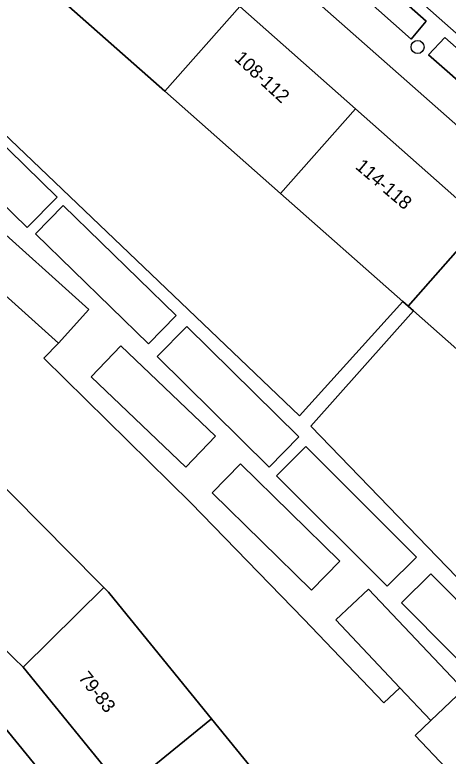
# Model space of a CAD drawing. Extents: x 162073 to 163043, y 381818 to 382561.
# Drawn here: x 162674.1 to 162706.4, y 382069.6 to 382124.9 of the extents above; entities that cross this region are included whole.
import ezdxf

# ---------------------------------------------------------------- set-up
doc = ezdxf.new("R2010")
doc.units = 0
for name, color, linetype in [('IMGEO_Boom', 7, 'Continuous'), ('IMGEO_Erf', 7, 'Continuous'), ('IMGEO_Fietspad_gesloten', 7, 'Continuous'), ('IMGEO_Pand', 7, 'Continuous'), ('IMGEO_Pand_nummerreeks', 7, 'Continuous'), ('IMGEO_Parkeervlak_open', 7, 'Continuous'), ('IMGEO_Voetpad_open', 7, 'Continuous')]:
    doc.layers.add(name, color=color, linetype=linetype)

msp = doc.modelspace()

# ---------------------------------------------------------------- linework, layer by layer
at = {"layer": 'IMGEO_Boom'}
msp.add_circle((162704.127, 382122.518), 0.489, dxfattribs=at)
at = {"layer": 'IMGEO_Erf'}
for points in [[(162674.032, 382145.847), (162671.428, 382142.74), (162680.955, 382134.307), (162690.858, 382125.541), (162699.498, 382117.893), (162709.001, 382109.481), (162718.673, 382100.92), (162727.878, 382092.772), (162737.374, 382084.366), (162746.514, 382076.276), (162749.277, 382079.405)], [(162674.693, 382076.209), (162674.04, 382076.868), (162665.783, 382085.198), (162656.873, 382094.187), (162647.964, 382103.176), (162639.054, 382112.164), (162636.712, 382109.62), (162636.114, 382108.989), (162647.911, 382098.48), (162655.945, 382091.08), (162661.799, 382085.06), (162670.958, 382074.601), (162703.148, 382035.093), (162703.978, 382035.693), (162706.166, 382037.487), (162698.176, 382047.321), (162690.177, 382057.165), (162682.179, 382067.01)], [(162722.292, 382086.462), (162713.087, 382094.608), (162703.821, 382102.808), (162696.169, 382094.204), (162710.696, 382079.187), (162729.718, 382058.893), (162740.929, 382069.968), (162731.789, 382078.056)]]:
    msp.add_lwpolyline(points, close=True, dxfattribs=at)
for points in [[(162652.789, 382127.946), (162656.116, 382124.803), (162659.911, 382128.82), (162695.315, 382094.976), (162703.028, 382103.511), (162693.91, 382111.58), (162685.27, 382119.227), (162675.365, 382127.992)], [(162708.576, 382066.246), (162703.935, 382071.111), (162705.107, 382072.229), (162702.798, 382074.675), (162701.613, 382073.544), (162695.647, 382079.796), (162687.209, 382088.488), (162676.239, 382099.284), (162677.34, 382100.403), (162669.629, 382107.32)], [(162671.798, 382091.16), (162680.35, 382082.533), (162680.708, 382082.172), (162681.066, 382081.811), (162681.174, 382081.702), (162688.757, 382072.369), (162696.756, 382062.525)]]:
    msp.add_lwpolyline(points, dxfattribs=at)
at = {"layer": 'IMGEO_Fietspad_gesloten'}
msp.add_lwpolyline([(162656.604, 382169.748), (162655.805, 382168.834), (162763.539, 382073.588)], dxfattribs=at)
at = {"layer": 'IMGEO_Pand'}
for points in [[(162685.27, 382119.227), (162690.858, 382125.541), (162680.955, 382134.307), (162675.365, 382127.992)], [(162685.27, 382119.227), (162693.91, 382111.58), (162699.498, 382117.893), (162690.858, 382125.541)], [(162666.58, 382117.263), (162675.009, 382109.031), (162677.227, 382111.302), (162668.797, 382119.534)], [(162699.498, 382117.893), (162693.91, 382111.58), (162703.028, 382103.511), (162703.414, 382103.169), (162709.001, 382109.481)], [(162675.629, 382108.56), (162684.059, 382100.354), (162686.127, 382102.478), (162677.697, 382110.684)], [(162669.629, 382107.32), (162677.34, 382100.403), (162679.602, 382102.924), (162671.891, 382109.842)], [(162709.001, 382109.481), (162703.414, 382103.169), (162703.821, 382102.808), (162713.087, 382094.608), (162718.673, 382100.92)], [(162684.704, 382099.411), (162693.059, 382091.155), (162695.277, 382093.4), (162686.922, 382101.656)], [(162679.77, 382097.899), (162686.836, 382091.155), (162689.041, 382093.466), (162681.975, 382100.21)], [(162693.604, 382090.511), (162701.861, 382082.254), (162704.042, 382084.436), (162695.786, 382092.692)], [(162688.794, 382089.221), (162696.208, 382081.957), (162698.329, 382084.122), (162690.916, 382091.387)], [(162671.798, 382091.16), (162665.783, 382085.198), (162674.04, 382076.868), (162674.693, 382076.209), (162680.708, 382082.172), (162680.35, 382082.533)], [(162702.914, 382081.015), (162710.402, 382073.477), (162712.591, 382075.652), (162705.103, 382083.189)], [(162682.179, 382067.01), (162688.757, 382072.369), (162681.174, 382081.702), (162681.066, 382081.811), (162680.708, 382082.172), (162674.693, 382076.209)], [(162700.46, 382082.049), (162698.016, 382079.742), (162702.798, 382074.675), (162705.107, 382072.229), (162707.551, 382074.536)], [(162690.177, 382057.165), (162696.756, 382062.525), (162688.757, 382072.369), (162682.179, 382067.01)]]:
    msp.add_lwpolyline(points, close=True, dxfattribs=at)
at = {"layer": 'IMGEO_Parkeervlak_open'}
for points in [[(162703.642, 382123.116), (162704.776, 382124.439), (162679.08, 382147.146), (162677.984, 382145.9)], [(162715.758, 382112.448), (162716.771, 382113.602), (162718.066, 382112.466), (162717.053, 382111.312), (162732.114, 382098.044), (162733.264, 382099.263), (162706.154, 382123.239), (162704.941, 382121.935)]]:
    msp.add_lwpolyline(points, close=True, dxfattribs=at)
at = {"layer": 'IMGEO_Voetpad_open'}
for points in [[(162763.539, 382073.588), (162655.805, 382168.834)], [(162652.011, 382165.5), (162668.909, 382150.217), (162670.073, 382149.164), (162674.032, 382145.847), (162749.277, 382079.405), (162750.581, 382078.253), (162750.594, 382078.24), (162764.864, 382064.031), (162765.79, 382055.945), (162768.854, 382058.613)], [(162704.906, 382034.553), (162703.978, 382035.693), (162703.148, 382035.093), (162670.958, 382074.601), (162661.799, 382085.06), (162655.945, 382091.08), (162647.911, 382098.48), (162636.114, 382108.989), (162636.712, 382109.62), (162635.57, 382110.572), (162634.996, 382111.051), (162632.452, 382113.173), (162627.96, 382116.768), (162624.24, 382119.87), (162617.638, 382125.397), (162619.803, 382128.016), (162617.866, 382129.646), (162614.872, 382132.198), (162614.462, 382132.488), (162613.946, 382131.876), (162613.313, 382131.108)], [(162710.696, 382079.187), (162696.169, 382094.204), (162703.821, 382102.808), (162703.414, 382103.169), (162703.028, 382103.511), (162695.315, 382094.976), (162659.911, 382128.82), (162656.116, 382124.803), (162660.66, 382120.51), (162658.471, 382118.193), (162650.6, 382125.629), (162635.57, 382110.572)], [(162642.605, 382115.685), (162645.068, 382118.126), (162650.729, 382123.889), (162658.996, 382116.036), (162660.208, 382117.312), (162662.329, 382119.506), (162669.941, 382112.142), (162669.735, 382111.929), (162671.891, 382109.842), (162679.602, 382102.924), (162677.34, 382100.403), (162676.239, 382099.284), (162687.209, 382088.488), (162695.647, 382079.796), (162701.613, 382073.544), (162702.798, 382074.675), (162698.016, 382079.742), (162700.46, 382082.049), (162707.551, 382074.536), (162705.107, 382072.229), (162703.935, 382071.111), (162708.576, 382066.246)]]:
    msp.add_lwpolyline(points, dxfattribs=at)
for points in [[(162677.984, 382145.9), (162679.08, 382147.146), (162704.776, 382124.439), (162703.642, 382123.116)], [(162717.053, 382111.312), (162716.944, 382111.188), (162715.65, 382112.324), (162715.758, 382112.448), (162704.941, 382121.935), (162706.154, 382123.239), (162733.264, 382099.263), (162732.114, 382098.044)], [(162675.009, 382109.031), (162666.58, 382117.263), (162668.797, 382119.534), (162677.227, 382111.302)], [(162675.629, 382108.56), (162677.697, 382110.684), (162686.127, 382102.478), (162684.059, 382100.354)], [(162684.704, 382099.411), (162686.922, 382101.656), (162695.277, 382093.4), (162693.059, 382091.155)], [(162686.836, 382091.155), (162679.77, 382097.899), (162681.975, 382100.21), (162689.041, 382093.466)], [(162693.604, 382090.511), (162695.786, 382092.692), (162704.042, 382084.436), (162701.861, 382082.254)], [(162688.794, 382089.221), (162690.916, 382091.387), (162698.329, 382084.122), (162696.208, 382081.957)], [(162702.914, 382081.015), (162705.103, 382083.189), (162712.591, 382075.652), (162710.402, 382073.477)]]:
    msp.add_lwpolyline(points, close=True, dxfattribs=at)

# ---------------------------------------------------------------- texts
at = {"layer": 'IMGEO_Pand_nummerreeks'}
for s, rotation, p in [('108-112', 317.2704, (162690.392, 382121.589)), ('114-118', 319.6122, (162699.423, 382113.492)), ('79-83', 308.3333, (162678.774, 382075.4))]:
    msp.add_text(s, height=1, rotation=rotation, dxfattribs=at).set_placement(p)

doc.saveas('drawing.dxf')
